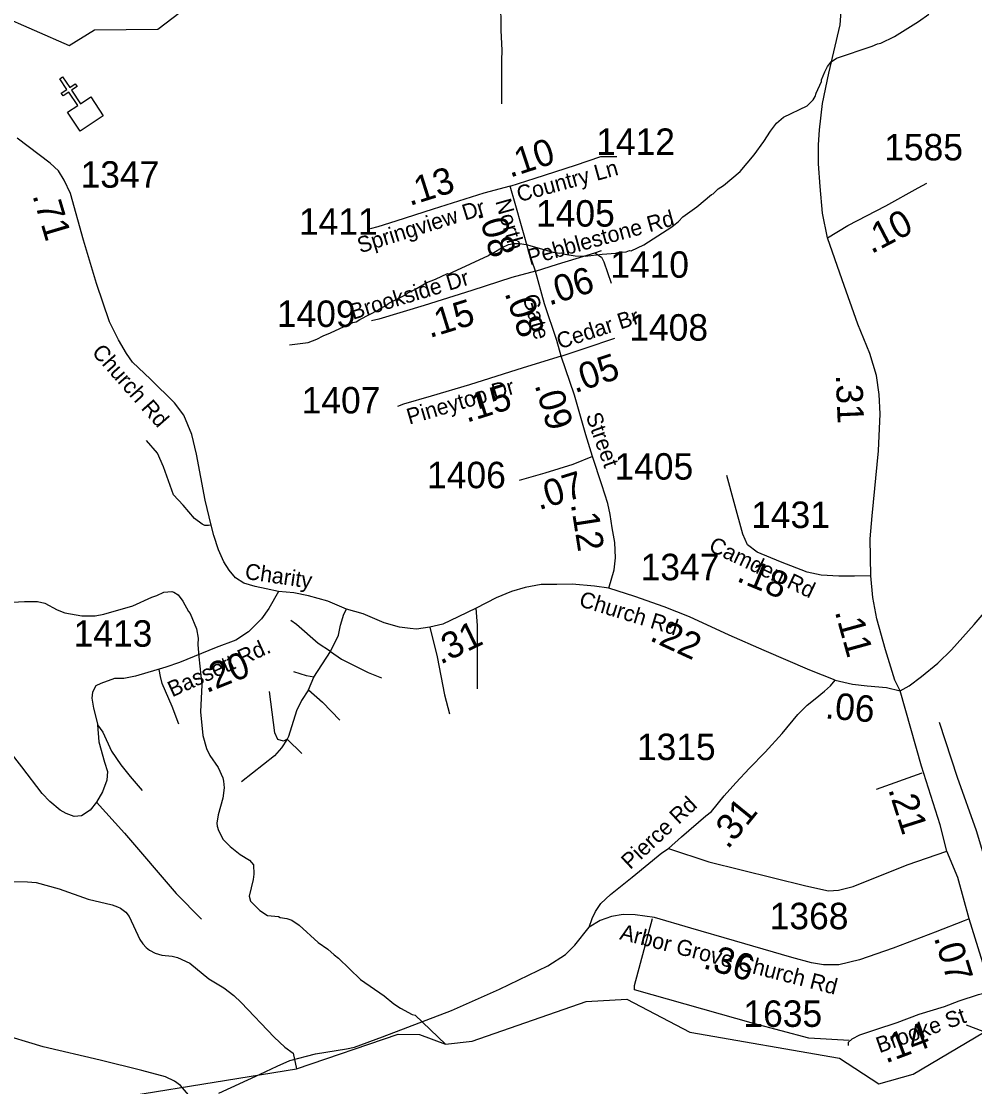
# Model space of a CAD drawing. Extents: x 1248089 to 1457196, y 820910 to 988753.
# Drawn here: x 1333389 to 1337890, y 900330 to 905361 of the extents above; entities that cross this region are included whole.
import ezdxf

# ---------------------------------------------------------------- set-up
doc = ezdxf.new("R2010")
doc.units = 0
for name, color, linetype in [('Exist Cultural Church CELL', 7, 'Continuous'), ('Exist Hydrographic Creek Single Shore', 7, 'Continuous'), ('Exist Hydrographic Misc Water Feature', 7, 'Continuous'), ('Exist Road Non-System Type 51', 7, 'Continuous'), ('Exist Road Primary NC Attributed', 7, 'Continuous'), ('Exist Road Primary NC Structure Culvert CELL', 7, 'Continuous'), ('Exist Road Secondary Type 51 Attributed', 7, 'Continuous'), ('Exist Road Secondary Type 51 Label', 7, 'Continuous'), ('Prop CMT Slope Fill', 7, 'Continuous'), ('Prop GRAU CAT1 Cell', 7, 'Continuous'), ('Prop Lane Lines', 7, 'Continuous')]:
    doc.layers.add(name, color=color, linetype=linetype)

msp = doc.modelspace()

# ---------------------------------------------------------------- linework, layer by layer
at = {"layer": 'Exist Cultural Church CELL'}
msp.add_lwpolyline([(1333607.9, 904931.3), (1333655.2, 904963), (1333613, 905026.3), (1333586.4, 905008.6), (1333577.5, 905021.9), (1333604.1, 905039.6), (1333570.8, 905089.6), (1333584.1, 905098.5), (1333617.5, 905048.5), (1333644.1, 905066.2), (1333652.9, 905053), (1333626.3, 905035.2), (1333668.6, 904971.9), (1333716.6, 905003.7), (1333775.6, 904915.2), (1333667, 904842.7)], close=True, dxfattribs=at)
at = {"layer": 'Exist Hydrographic Creek Single Shore'}
for points in [[(1329349.2, 904598.3), (1330694.1, 904848.7), (1331019.9, 905048.1), (1331467.3, 905301.1), (1331568.1, 905366.5), (1331809.6, 905416.4), (1331902.3, 905364.6), (1331996.2, 905464.5), (1332063.2, 905495.9), (1332281.2, 905530.9), (1332647.2, 905507.1), (1333117.3, 905465.4), (1333615.6, 905246.8), (1333735.2, 905321.1), (1334033.5, 905323.5), (1334455.2, 905645.7), (1334625.3, 905936.9), (1334724, 906015.5), (1334945.2, 906045.4), (1335333.6, 906239.5), (1335557.7, 906304.3), (1335826.1, 906323.5), (1336387.4, 906295.5)], [(1337438.1, 900343.7), (1337599.4, 900388.1), (1338016.6, 900635.6), (1338132.5, 900712.4), (1338336.5, 900969.2)]]:
    msp.add_lwpolyline(points, dxfattribs=at)
at = {"layer": 'Exist Hydrographic Misc Water Feature'}
for points in [[(1336328.6, 904305.5), (1336459.6, 904390.7), (1336492.2, 904415.9), (1336512.7, 904437.5), (1336577.7, 904484), (1336647, 904542.5), (1336655.1, 904546.3), (1336679.6, 904569.7), (1336703.9, 904585.1), (1336783.4, 904651.3), (1336849.2, 904729.9), (1336894.6, 904792.8), (1336925.6, 904842), (1336954.4, 904879.5), (1336987.2, 904908.7), (1337098.3, 904962.1), (1337126.9, 904989.5), (1337137.3, 905005.3), (1337141.6, 905021.2), (1337166.9, 905076.6), (1337167, 905084.6), (1337181.9, 905122.2), (1337194.5, 905148), (1337212.9, 905169.5), (1337237.3, 905186.9), (1337406.6, 905243.1), (1337430.8, 905254.6), (1337446.9, 905258.2), (1337511.6, 905288.8), (1337625.2, 905360.1), (1337673.9, 905395)], [(1334656, 903833.6), (1334743.4, 903844.3), (1334783.8, 903859.1), (1334814.2, 903876.3), (1334848.7, 903889.2), (1334954.1, 903938.2), (1334970.2, 903941.7), (1334986.5, 903953.2), (1335075.9, 903998.6), (1335084.1, 904006.4), (1335108.4, 904017.6), (1335124.7, 904029.2), (1335205.9, 904070.8), (1335214.2, 904078.6), (1335246.6, 904093.6), (1335303.6, 904128), (1335344, 904142.8), (1335400.8, 904169.2), (1335408.8, 904169), (1335425, 904176.4), (1335595.3, 904255.5), (1335603.5, 904263.3), (1335619.7, 904268.8), (1335656.4, 904291.7), (1335688.8, 904306.8), (1335717, 904312), (1335741, 904311.3), (1335772.8, 904306.3), (1335899.9, 904270.7), (1335931.8, 904265.7), (1335939.7, 904267.6), (1335955.6, 904261.1), (1336003.4, 904253.9), (1336051.4, 904251.9), (1336131.7, 904261.3), (1336196, 904266.1), (1336212.1, 904270.6), (1336244.3, 904272.8), (1336260.5, 904278.5), (1336268.3, 904277.5), (1336328.6, 904305.5)], [(1333347.7, 902617.1), (1333403.9, 902621.4), (1333465.9, 902621.6), (1333499.6, 902612.7), (1333558.8, 902581), (1333594.5, 902568), (1333674.1, 902553.7), (1333738.1, 902553.9), (1333778.3, 902560.6), (1333915.6, 902600.7), (1334004.8, 902642), (1334029, 902649.4), (1334061.4, 902664.5), (1334099.5, 902667.4), (1334109.5, 902665), (1334129, 902652.5), (1334152.2, 902621.8), (1334178.9, 902573), (1334186.7, 902564.8), (1334216.6, 902492.1), (1334223.4, 902447.9), (1334222.5, 902417.8), (1334226.8, 902359.8), (1334241.2, 902227.3), (1334235.6, 902099.6), (1334246.4, 901987.3), (1334262.7, 901926.8), (1334279.9, 901894.3), (1334318.2, 901837.2), (1334340.9, 901788.6), (1334344.4, 901772.5), (1334347.5, 901740.4), (1334340.1, 901692.7), (1334317.9, 901613.3), (1334312.8, 901573.5), (1334314.4, 901559.5), (1334319.8, 901539.3), (1334342.7, 901496.6), (1334375.7, 901463.7), (1334422.7, 901426.4), (1334465.9, 901399.1), (1334485.3, 901376.6), (1334486.1, 901332.6), (1334483.5, 901308.6), (1334465.2, 901229.2), (1334470.6, 901205), (1334515.4, 901161.8), (1334550.7, 901138.7), (1334602.5, 901133.3), (1334610.4, 901129.1), (1334642.3, 901124.1), (1334666.1, 901115.4), (1334701.4, 901092.4), (1334791.2, 901009.8), (1334836.3, 900978.6), (1334865.6, 900951.7), (1334887.1, 900937), (1334990.4, 900836.2), (1335102.2, 900759), (1335147.2, 900721.6), (1335178.6, 900700.7), (1335233.9, 900671.1), (1335247.7, 900666.8), (1335392.4, 900531)], [(1333330.7, 901298), (1333418.6, 901297.4), (1333458.6, 901294.2), (1333567.7, 901263.2), (1333704.5, 901215.2), (1333817.8, 901187.9), (1333843.5, 901179.2), (1333857.3, 901172.7), (1333882.8, 901154.1), (1333898.3, 901133.6), (1333949.2, 901024.2), (1333962.6, 901003.8), (1333978.2, 900987.4), (1333993.8, 900974.9), (1334021.4, 900960.1), (1334053.2, 900951.2), (1334101, 900945.9), (1334126.9, 900939.1), (1334184.2, 900913.5), (1334274.1, 900838.8), (1334345, 900796.8), (1334391.9, 900759.5), (1334427, 900726.5), (1334582.5, 900564), (1334633.3, 900516.6), (1334672.4, 900487.5), (1334688.4, 900413.8)], [(1332415.3, 898397.8), (1332865.4, 899120.8), (1333666.3, 900178.2), (1333910.3, 900288.2), (1334688.4, 900413.8), (1335168.3, 900578.2), (1335268.4, 900576.1), (1335392.4, 900531), (1335517.4, 900544.9), (1336055.4, 900731.1), (1336248.5, 900743.6)], [(1336248.5, 900743.6), (1336545.4, 900586.6), (1337251.5, 900464.2), (1337438.1, 900343.7)]]:
    msp.add_lwpolyline(points, dxfattribs=at)
at = {"layer": 'Exist Road Non-System Type 51'}
for p, q in [((1334644.5, 901970.4), (1334712.7, 901903.8)), ((1337426.2, 901734.6), (1337641.9, 901811.5))]:
    msp.add_line(p, q, dxfattribs=at)
for points in [[(1335629.8, 905520.3), (1335642.2, 905492), (1335650.6, 905462.9), (1335653.3, 905319.8), (1335657.5, 905222.5), (1335656.1, 905178.1), (1335656.1, 904971.1)], [(1336095.9, 904268), (1336128.8, 904247.6), (1336138.8, 904225), (1336174.1, 904124.2)], [(1334286, 902981.3), (1334272.1, 902979.9), (1334255.5, 902979.9), (1334243, 902985.5), (1334206.9, 903013.3), (1334152.7, 903075.8), (1334108.3, 903124.4), (1334059.7, 903256.4), (1334032, 903321.7), (1333980.6, 903381.4)], [(1334848.5, 902384.8), (1334886, 902462.6), (1334895.7, 902508.5), (1334912.4, 902561.3), (1334924.6, 902585.4)], [(1335543.2, 902208.4), (1335543.2, 902352.9), (1335543.2, 902507.1), (1335536.7, 902590)], [(1334848.5, 902384.8), (1334790.2, 902422.4), (1334687.5, 902512.7), (1334661.1, 902530.7)], [(1335317.3, 902499.9), (1335353, 902359.8), (1335387.7, 902180.6), (1335411.3, 902090.3)], [(1333744.5, 901672.8), (1333713.5, 901635.6), (1333673.2, 901609.2), (1333639.1, 901606.1), (1333600.4, 901620.1), (1333572.5, 901635.6), (1333524.5, 901675.9), (1333487.3, 901714.6), (1333391.3, 901840.2), (1333248.8, 902023.2), (1333141.9, 902175.1), (1333007.1, 902375.1)], [(1334770.8, 902264), (1334848.5, 902384.8)], [(1334848.5, 902384.8), (1334901.3, 902348.7), (1335026.2, 902286.2), (1335090.1, 902259.8)], [(1334133.3, 902041.8), (1334100.8, 902125.5), (1334054.3, 902234), (1334046.6, 902266.6), (1334040.4, 902299.1)], [(1334770.8, 902264), (1334736.1, 902269.5), (1334676.4, 902289)], [(1334744.4, 902204.3), (1334770.8, 902264)], [(1333724.7, 902192.6), (1333722.4, 902164.5), (1333729.3, 902117.2), (1333748.8, 902043.6), (1333749.3, 902038.9)], [(1334644.5, 901970.4), (1334627.5, 901961.1), (1334599.6, 901968.9), (1334585.6, 901999.9), (1334560.9, 902195.2)], [(1334744.4, 902204.3), (1334711.1, 902153.4), (1334687.9, 902103.8), (1334650.7, 901982.8), (1334644.5, 901970.4)], [(1334744.4, 902204.3), (1334811, 902145.9), (1334892.9, 902061.2)], [(1333749.3, 902038.9), (1333755.3, 901958), (1333781.7, 901861.9), (1333795.6, 901818.5), (1333792.5, 901776.7), (1333772.4, 901722.4), (1333744.5, 901672.8)], [(1333749.3, 902038.9), (1333773.9, 902004.6), (1333814.2, 901914.6), (1333859.1, 901849.5), (1333902.5, 901793.7), (1333959.8, 901728.6)], [(1337976.8, 900771.4), (1338029.5, 900790.9), (1338060.5, 900801.3), (1338081.1, 900815), (1338093.7, 900838), (1338097.2, 900860.9), (1338098.3, 900880.4), (1338091.4, 900906.8), (1338053.6, 901020.4), (1337898.5, 901537.2), (1337809.3, 901790.1), (1337723.1, 902048.9)], [(1334644.5, 901970.4), (1334618.2, 901930.1), (1334584.1, 901891.4), (1334429.2, 901768.9)], [(1333744.5, 901672.8), (1333876.2, 901527.1), (1334119.4, 901241.8), (1334240.2, 901120.9)], [(1336444.8, 901453.9), (1336635.1, 901391.5), (1337092.9, 901278.4), (1337199.9, 901254.6), (1337247.5, 901257.6), (1337315.8, 901275.4), (1337571.5, 901376.6), (1337758.8, 901442)], [(1337296.9, 900547.7), (1337106.6, 900559.2), (1336845.2, 900628), (1336283.4, 900786.3), (1336283.4, 900807), (1336368.3, 901123.7)], [(1334202.1, 900240.3), (1334178.7, 900291), (1334141.2, 900335.5), (1334112.1, 900354.9), (1334070.4, 900375.7), (1333958, 900406.3), (1333760.9, 900454.9), (1333492.9, 900517.4), (1333272.2, 900584.1), (1333038.2, 900637.9), (1333010.4, 900650.4), (1332927.1, 900740.7)]]:
    msp.add_lwpolyline(points, dxfattribs=at)
at = {"layer": 'Exist Road Primary NC Attributed'}
for points in [[(1337195.2, 904338.2), (1337171.9, 904454.9), (1337160, 904580.7), (1337152, 904687.3), (1337152, 904777.2), (1337157.9, 904849.1), (1337171.9, 904972.9), (1337201.8, 905116.6), (1337255.5, 905345), (1337261.5, 905430.9), (1337259.5, 905528.7), (1337253.6, 905612.6), (1337245.6, 905666.5), (1337229.6, 905722.4), (1337211.7, 905782.3), (1337164.2, 905863.2), (1337076.5, 905998.9), (1336942.8, 906202.6), (1336879, 906334.4), (1336761.2, 906593.9), (1336661.4, 906814.7)], [(1337400.2, 902742.6), (1337396.6, 902916.1), (1337405.9, 903025), (1337435.7, 903332), (1337443.1, 903507.8), (1337439.4, 903599), (1337426.4, 903688.3), (1337394.8, 903792.5), (1337339, 903930.2), (1337264.6, 904140.4), (1337195.2, 904338.2)], [(1337537.7, 902199.2), (1337513.3, 902250), (1337468.6, 902392), (1337427.8, 902539.8), (1337408.4, 902639), (1337400.2, 902742.6)], [(1337864, 901122), (1337810.4, 901317.5), (1337758.8, 901442), (1337727.3, 901566.8), (1337639.1, 901843.7), (1337537.7, 902199.2)], [(1337971.3, 900777.8), (1337864, 901122)]]:
    msp.add_lwpolyline(points, dxfattribs=at)
at = {"layer": 'Exist Road Primary NC Structure Culvert CELL'}
msp.add_line((1337850, 900621.3), (1337927.6, 900591.2), dxfattribs=at)
at = {"layer": 'Exist Road Secondary Type 51 Attributed'}
for points in [[(1334603.6, 902668.6), (1334545.7, 902681.3), (1334492.5, 902691.7), (1334439.4, 902706.7), (1334400.2, 902733.3), (1334370.1, 902769.1), (1334344.7, 902808.4), (1334320.5, 902865.1), (1334297.4, 902932.1), (1334286, 902981.3), (1334257, 903098.8), (1334215.4, 903316.1), (1334193.5, 903409.7), (1334156.5, 903501), (1334111.6, 903559.5), (1333999.6, 903670.4), (1333914.5, 903750.6), (1333885.6, 903792.2), (1333847.5, 903856.9), (1333805.9, 903942.4), (1333743.7, 904122), (1333682.5, 904327.7), (1333621.3, 904548.4), (1333591.7, 904610), (1333565.2, 904654), (1333524.8, 904690.9), (1333370, 904808.8)], [(1335697.7, 904582.6), (1335814.3, 904619.5), (1336004.8, 904681.8), (1336125.3, 904722.6), (1336200.9, 904722.4)], [(1337195.2, 904338.2), (1337290.4, 904396.1), (1337469.7, 904489.6), (1337622.8, 904573.7), (1337663.6, 904597.2)], [(1335697.7, 904582.6), (1335573.2, 904549.3), (1335334.1, 904473.4), (1335157.2, 904417), (1335071.7, 904389.8), (1335036.7, 904380.1)], [(1335816, 904180.5), (1335787.1, 904267.5), (1335721, 904500.9), (1335697.7, 904582.6)], [(1335816, 904180.5), (1335921, 904213.6), (1336095.9, 904268), (1336128.2, 904278.1)], [(1335816, 904180.5), (1335705.2, 904151.3), (1335516.7, 904089.1), (1335291.2, 904019.1), (1335077.4, 903954.9), (1335042.5, 903947.1)], [(1335938.2, 903779.4), (1335917.1, 903853.7), (1335858.8, 904026.8), (1335816, 904180.5)], [(1335938.2, 903779.4), (1336051.2, 903817.7), (1336190.7, 903864.8)], [(1335938.2, 903779.4), (1335757.7, 903724.3), (1335505.1, 903644.5), (1335324.3, 903590.1), (1335194.1, 903553.1), (1335165.8, 903541.6)], [(1336085.5, 903305.9), (1336054.8, 903407.9), (1336000.4, 903594.6), (1335938.2, 903779.4)], [(1336085.5, 903305.9), (1335992.6, 903268.4), (1335860.4, 903227.5), (1335739.9, 903192.5)], [(1336163.1, 902683.8), (1336188.6, 902770.9), (1336194.4, 902827.4), (1336190.5, 902899.3), (1336178.8, 902969.4), (1336169.1, 903031.6), (1336157.5, 903084.1), (1336130.3, 903171.7), (1336085.5, 903305.9)], [(1337400.2, 902742.6), (1337322.4, 902740.6), (1337248.6, 902740.6), (1337165, 902744.5), (1337098.9, 902760.1), (1336972.6, 902808.7), (1336863.7, 902853.5), (1336817.1, 902888.5), (1336795.7, 902939), (1336754.9, 903088.8), (1336719.9, 903215.3)], [(1336163.1, 902683.8), (1336095.6, 902694), (1335989.3, 902703.3), (1335917.7, 902701), (1335843.8, 902701), (1335767.6, 902687.1), (1335703, 902668.6), (1335631.4, 902638.6), (1335536.7, 902590), (1335451.2, 902548.4), (1335379.6, 902513.7), (1335317.3, 902499.9), (1335254.9, 902490.6), (1335224.9, 902492.9), (1335174.1, 902499.9), (1335102.5, 902520.7), (1335003.2, 902562.3), (1334924.6, 902585.4), (1334836.9, 902622.4), (1334744.5, 902647.8), (1334675.2, 902661.7), (1334603.6, 902668.6)], [(1337230.6, 902249.8), (1337111.6, 902296.7), (1336895.9, 902390.1), (1336730.6, 902462.1), (1336544.1, 902547.7), (1336423.5, 902596.3), (1336285.5, 902644.9), (1336163.1, 902683.8)], [(1334603.6, 902668.6), (1334558.4, 902587.9), (1334523.8, 902539.4), (1334491.5, 902507), (1334461.4, 902476.9), (1334401.4, 902437.6), (1334309, 902403), (1334135.8, 902333.6), (1334071.1, 902310.5), (1333927.9, 902268.9), (1333872.5, 902257.4), (1333828.6, 902257.4), (1333764, 902234.2), (1333740.9, 902222.7), (1333724.7, 902192.6)], [(1337537.7, 902199.2), (1337580.5, 902222.6), (1337638.8, 902267.3), (1337716.5, 902329.6), (1337780.5, 902393.3), (1337887.4, 902511.9), (1337943.7, 902578.1)], [(1336069.5, 901082.6), (1336083.3, 901124), (1336099.4, 901156.2), (1336124.7, 901195.4), (1336170.7, 901236.8), (1336273.3, 901318.7), (1336413.5, 901433.7), (1336444.8, 901453.9), (1336505.5, 901509.6), (1336620.4, 901608.5), (1336648, 901629.2), (1336707.8, 901702.8), (1336762.9, 901764.9), (1336827.3, 901834), (1336900.9, 901909.9), (1336981.3, 901997.3), (1337054.9, 902087), (1337098.5, 902130.7), (1337137.6, 902160.6), (1337181.3, 902197.4), (1337208.9, 902222.7), (1337230.6, 902249.8)], [(1337230.6, 902249.8), (1337312.3, 902230.4), (1337382.2, 902222.6), (1337473.6, 902214.8), (1337537.7, 902199.2)], [(1337864, 901122), (1337841, 901112.8), (1337703.1, 901059.9), (1337505.4, 900984), (1337346.8, 900928.8), (1337248, 900905.8), (1337176.7, 900905.8), (1337119.3, 900915), (1337027.3, 900940.3), (1336756.1, 901018.5), (1336549.2, 901078.3), (1336379.1, 901128.9), (1336287.2, 901140.4), (1336229.7, 901142.7), (1336174.6, 901133.5), (1336121.7, 901115.1), (1336069.5, 901082.6)], [(1334322.1, 900298.2), (1334517.1, 900388.3), (1334596.4, 900426.9), (1334656.4, 900452.6), (1334778.5, 900484.8), (1334924.3, 900508.4), (1334961.9, 900516.2), (1335094.8, 900565.5), (1335420.5, 900689.9), (1335647, 900790.2), (1335874.2, 900899.6), (1335957.7, 900953.2), (1336002.7, 900998.2), (1336069.5, 901082.6)], [(1337971.3, 900777.8), (1337906.9, 900764), (1337815, 900734.1), (1337746, 900706.5), (1337626.5, 900669.7), (1337523, 900630.6), (1337421.9, 900598.4), (1337346, 900573.1), (1337309.3, 900554.7), (1337293.2, 900538.6), (1337293.2, 900524.8)]]:
    msp.add_lwpolyline(points, dxfattribs=at)

# ---------------------------------------------------------------- texts
at = {"layer": 'Exist Road Secondary Type 51 Label'}
for s, rotation, p in [('Country Ln', 15.3765, (1335739.8, 904506.5)), ('Springview Dr', 17.38, (1334989, 904264.8)), ('North        Gate', 285.884, (1335626.4, 904511.2)), ('Pebblestone Rd', 15.4164, (1335789.7, 904208.8)), ('Brookside Dr', 16.8264, (1334954.7, 903951)), ('Cedar Br', 18.0846, (1335931.2, 903811.8)), ('Church Rd', 311.5109, (1333718.3, 903795.5)), ('Pineytop Dr', 16.3566, (1335220.9, 903455.9)), ('Street', 289.7412, (1336052.6, 903498.5)), ('Camden Rd', 334.7891, (1336629.3, 902862.4)), ('Charity ', 351.602, (1334441.5, 902728.1)), ('Church Rd', 342.9821, (1336017.4, 902600.3)), ('Bassett Rd.', 24.4641, (1334101.5, 902167.8)), ('Pierce Rd', 43.0246, (1336263.7, 901352)), ('Arbor Grove Church Rd', 345.562, (1336210.3, 901026.4)), ('Brooke St', 19.5012, (1337440.3, 900487.4))]:
    msp.add_text(s, height=75, rotation=rotation, dxfattribs=at).set_placement(p)
at = {"layer": 'Prop CMT Slope Fill'}
for s, rotation, p in [('.31', 272.3354, (1337233.9, 903691.3)), ('.11', 285.4346, (1337229.1, 902573.3)), ('.21', 287.6665, (1337480.6, 901733.6)), ('.07', 287.3035, (1337696.4, 901033.7))]:
    msp.add_text(s, height=125, rotation=rotation, dxfattribs=at).set_placement(p)
at = {"layer": 'Prop GRAU CAT1 Cell'}
for s, rotation, p in [('.10', 18.0968, (1335696.5, 904621.7)), ('.13', 17.6055, (1335222.3, 904488.3)), ('.71', 286.5686, (1333440.7, 904538.6)), ('.08', 285.8075, (1335543.2, 904459.5)), ('.10', 27.5305, (1337402.3, 904261.1)), ('.06', 17.2944, (1335880.9, 904017.8)), ('.15', 17.2542, (1335316.8, 903864.3)), ('.08', 288.6143, (1335669.8, 904077.8)), ('.05', 18.6553, (1336002.3, 903603.7)), ('.15', 17.5174, (1335491.7, 903464.5)), ('.09', 286.248, (1335811.8, 903643.5)), ('.07', 17.1747, (1335832.6, 903051.8)), ('.12', 278.8734, (1335983, 903081)), ('.18', 337.6553, (1336761, 902719.2)), ('.22', 335.3594, (1336350.3, 902439.1)), ('.31', 25.8382, (1335368.3, 902321.6)), ('.20', 21.8169, (1334263.2, 902187.6)), ('.06', 355.1318, (1337180.8, 902069.3)), ('.31', 50.9281, (1336724.5, 901447.1)), ('.36', 343.9144, (1336603, 900890.4)), ('.14', 20.7106, (1337470, 900438.6))]:
    msp.add_text(s, height=125, rotation=rotation, dxfattribs=at).set_placement(p)
at = {"layer": 'Prop Lane Lines'}
for s, p in [('1412', (1336103.1, 904729.9)), ('1585', (1337462.8, 904704)), ('1347', (1333668.8, 904575.1)), ('1405', (1335818.9, 904391.3)), ('1411', (1334699.5, 904352.9)), ('1410', (1336169.3, 904149.8)), ('1409', (1334595.4, 903917.4)), ('1408', (1336259.4, 903852.8)), ('1407', (1334712.5, 903509)), ('1406', (1335304.7, 903155.8)), ('1405', (1336189.4, 903196.4)), ('1431', (1336834.6, 902967.9)), ('1347', (1336312.8, 902721.2)), ('1413', (1333635.9, 902407.4)), ('1315', (1336295.2, 901871.8)), ('1368', (1336922.1, 901073)), ('1635', (1336798.1, 900612))]:
    msp.add_text(s, height=125, dxfattribs=at).set_placement(p)

doc.saveas('drawing.dxf')
